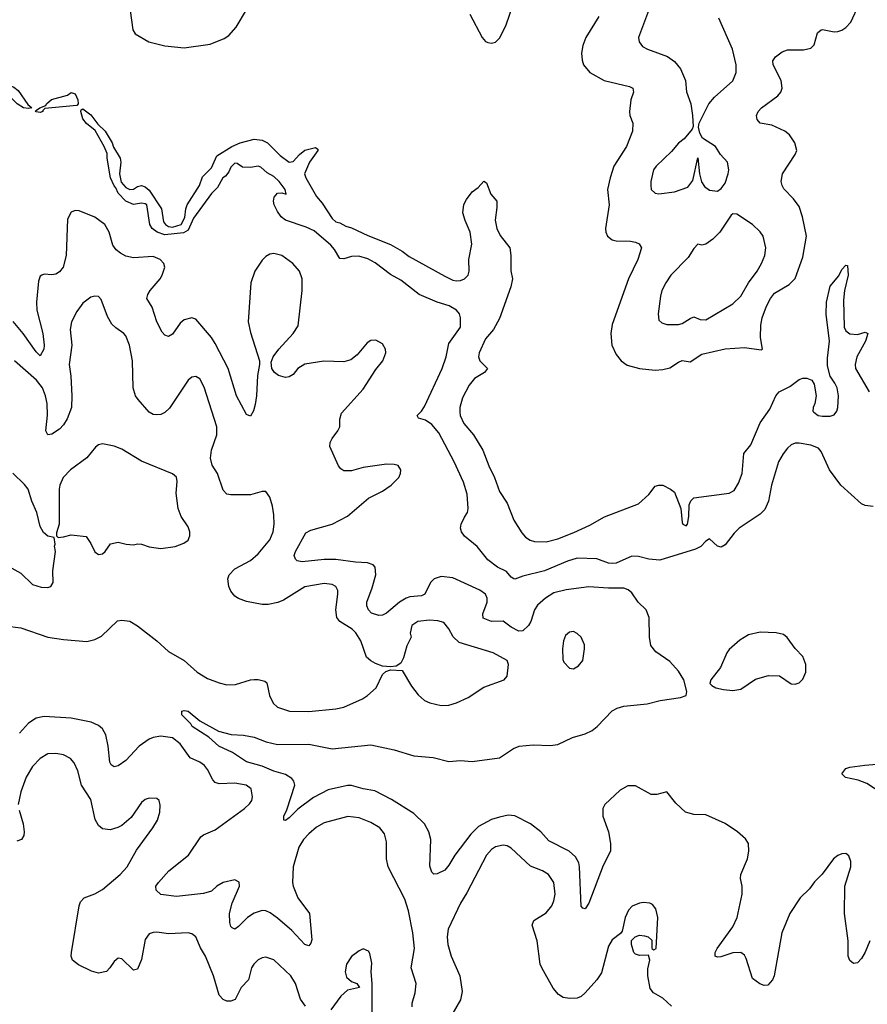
# Model space of a CAD drawing. Header units: inches. Extents: x 1682530 to 1839546, y 640742 to 791647.
# Tile 478 of 656: x 1735125 to 1739481, y 772783 to 777842. Entities that reach past the tile are written whole.
import ezdxf

# ---------------------------------------------------------------- set-up
doc = ezdxf.new("R2010")
doc.units = ezdxf.units.IN
doc.header["$MEASUREMENT"] = 0
doc.layers.add('B7737', color=7, linetype='Continuous')

msp = doc.modelspace()

# ---------------------------------------------------------------- linework, layer by layer
at = {"layer": 'B7737', "color": 5}
for points, elevation in [([(1737438.5, 777870), (1737501.7, 777750), (1737518.4, 777730), (1737530, 777724.2), (1737550, 777721.2), (1737570, 777726), (1737590, 777746.7), (1737623.2, 777810), (1737663.7, 777930)], 720), ([(1738101.1, 777858.9), (1738033.7, 777750), (1738019, 777710), (1738012.6, 777670), (1738014.9, 777634.9), (1738022.8, 777610), (1738054.9, 777570), (1738129, 777529), (1738258.7, 777498.7), (1738274.9, 777490), (1738279.5, 777470), (1738265.7, 777430), (1738258.4, 777370), (1738260.4, 777350), (1738275.8, 777310), (1738274.6, 777270), (1738242.9, 777190), (1738177.7, 777090), (1738158.9, 777030), (1738145.8, 776970), (1738154.2, 776890), (1738134.9, 776770), (1738136.9, 776750), (1738145.7, 776730), (1738170, 776711.6), (1738190, 776705.4), (1738263.4, 776703.4), (1738290, 776698.5), (1738308, 776690), (1738320.4, 776670), (1738300.9, 776610), (1738253.7, 776510), (1738170, 776276), (1738163.2, 776230), (1738166.9, 776170), (1738190, 776121.3), (1738216.5, 776090), (1738247.1, 776067.1), (1738310, 776050.2), (1738390, 776041.5), (1738430, 776044.7), (1738466, 776054), (1738510, 776083.1), (1738530, 776091.3), (1738570, 776084.7), (1738630, 776123.5), (1738750, 776150.9), (1738850, 776157.5), (1738934.8, 776145.2), (1738942, 776150), (1738931.9, 776210), (1738933.1, 776273.1), (1738940.8, 776310), (1738962.8, 776370), (1738982.8, 776410), (1739003.3, 776436.7), (1739079.3, 776480.7), (1739110, 776513.1), (1739150, 776622), (1739167.5, 776730), (1739147.9, 776830), (1739130, 776882), (1739102.1, 776922.1), (1739052.3, 776972.3), (1739042.7, 776990), (1739038.7, 777010), (1739045.3, 777050), (1739109.7, 777150), (1739118.3, 777170), (1739107.4, 777210), (1739081.4, 777250), (1739056.4, 777270), (1738990, 777299.5), (1738929.7, 777310), (1738914.3, 777330), (1738911.3, 777350), (1738920.5, 777370), (1738936.9, 777390), (1739020.4, 777450), (1739036, 777470), (1739043.1, 777490), (1739038.5, 777530), (1738997.3, 777610), (1738995.4, 777630), (1739008.4, 777651.6), (1739042.4, 777677.6), (1739070, 777686.9), (1739153.3, 777686.7), (1739190, 777694.9), (1739207, 777713), (1739225.4, 777774.6), (1739242.7, 777790), (1739250, 777792.4), (1739310, 777780.2), (1739330, 777781.5), (1739350, 777787.5), (1739370, 777801.2), (1739396.3, 777830), (1739439, 777921)], 720), ([(1738371.2, 777928.8), (1738304.9, 777750), (1738307.7, 777727.7), (1738324.7, 777704.7), (1738350.8, 777690), (1738453.7, 777653.7), (1738490, 777627), (1738520.9, 777590), (1738546.3, 777530), (1738552.2, 777472.2), (1738573, 777410), (1738583, 777350), (1738586.4, 777293.6), (1738581, 777279), (1738538.8, 777230), (1738510, 777207), (1738474.8, 777165.2), (1738394.9, 777090), (1738382.4, 777070), (1738368.4, 777010), (1738368.2, 776990), (1738370.7, 776970), (1738390, 776950.7), (1738410, 776948), (1738490, 776957.6), (1738558.2, 776981.8), (1738583.5, 777016.5), (1738610, 777132), (1738618.7, 777050), (1738628.7, 777008.7), (1738644.4, 776984.4), (1738670, 776966), (1738710, 776960.7), (1738730, 776974), (1738750, 777002.8), (1738766.3, 777050), (1738769.6, 777070), (1738762, 777110), (1738726.6, 777150), (1738700.7, 777190), (1738633.4, 777233.4), (1738619.3, 777259.3), (1738612.7, 777290), (1738616, 777310), (1738665.6, 777410), (1738695.9, 777444.1), (1738790, 777528.2), (1738806.3, 777570), (1738806.9, 777610), (1738787.6, 777690), (1738716.8, 777850)], 740), ([(1735692.4, 777890), (1735706.4, 777790), (1735717.6, 777770), (1735787.6, 777727.6), (1735870, 777707.2), (1735970, 777697.4), (1736103.9, 777716.1), (1736175.2, 777744.8), (1736199.5, 777760.5), (1736236.8, 777803.2), (1736290, 777892.4)], 720), ([(1739510, 775341.4), (1739470, 775346.2), (1739450, 775355.2), (1739344.7, 775450), (1739287, 775530), (1739243.8, 775623.8), (1739230, 775640.7), (1739190, 775655.9), (1739130, 775666.6), (1739110, 775665.6), (1739090, 775658.2), (1739070, 775641), (1739047.6, 775612.4), (1739024.3, 775570), (1738988.6, 775451.4), (1738972.4, 775367.6), (1738954.6, 775325.4), (1738930, 775302.2), (1738821.5, 775230), (1738795.6, 775204.4), (1738750, 775143.6), (1738730, 775131.6), (1738710, 775137), (1738670, 775174.7), (1738650, 775162.6), (1738624.4, 775135.6), (1738598.5, 775121.5), (1738415.1, 775064.9), (1738358.7, 775070), (1738304.9, 775084.9), (1738270, 775086.3), (1738190, 775050.4), (1738170, 775048.3), (1738150, 775050.4), (1738090, 775072.1), (1737990, 775074.9), (1737939.5, 775060.5), (1737822, 775010), (1737710, 774982.8), (1737670, 774968.2), (1737663.6, 774970), (1737650, 774978), (1737626.8, 775006.8), (1737580.5, 775030), (1737530, 775066.4), (1737475.9, 775135.9), (1737410, 775188.2), (1737394.4, 775210), (1737389.9, 775230), (1737393.8, 775250), (1737410, 775286), (1737426.6, 775310), (1737428.7, 775331.3), (1737424.7, 775404.7), (1737405.9, 775465.9), (1737358.2, 775570), (1737279.2, 775719.2), (1737242.1, 775762.1), (1737210, 775785), (1737174.8, 775794.8), (1737167.7, 775807.7), (1737189.8, 775830.2), (1737205.6, 775854.4), (1737295.8, 776050), (1737316, 776110), (1737330, 776178.8), (1737390, 776262), (1737390.7, 776310), (1737385, 776330), (1737369.1, 776350), (1737332.1, 776372.1), (1737269.8, 776390), (1737176.8, 776430), (1737084.2, 776504.2), (1737030, 776533.3), (1736952.3, 776592.3), (1736914.1, 776614.1), (1736867.4, 776627.4), (1736830, 776624.7), (1736790, 776612.7), (1736770, 776614.5), (1736741.7, 776661.7), (1736723.3, 776683.3), (1736638, 776758), (1736596.5, 776776.5), (1736490, 776811.8), (1736468.4, 776830), (1736450, 776856.9), (1736432.8, 776890), (1736429.5, 776910.5), (1736432.7, 776930), (1736450, 776951.3), (1736472, 776952), (1736494, 776946), (1736488.7, 776970), (1736458, 777010), (1736430, 777036), (1736396, 777056), (1736364.7, 777084.7), (1736350, 777089), (1736310, 777082.7), (1736270, 777085.2), (1736243.1, 777103.1), (1736230, 777105.2), (1736210, 777084), (1736199.5, 777060.5), (1736182, 777038), (1736168.7, 777030), (1736140.7, 776979.3), (1736110, 776949.6), (1736018.1, 776821.9), (1735990, 776761.1), (1735967, 776747), (1735870, 776737.3), (1735830.9, 776750), (1735805.6, 776770), (1735793.7, 776790), (1735778, 776890), (1735770, 776896.4), (1735750, 776899.2), (1735710, 776892), (1735670, 776909.9), (1735630.7, 776950), (1735618.8, 776978.8), (1735610, 776988.7), (1735592.1, 777030), (1735574, 777130), (1735574.1, 777154.1), (1735558.7, 777190), (1735511.9, 777271.9), (1735468.2, 777308.2), (1735450, 777332), (1735438.9, 777370), (1735441, 777379), (1735450, 777384.4), (1735490, 777352.9), (1735526, 777306), (1735563.9, 777270), (1735600.7, 777210), (1735606.4, 777186.4), (1735641.2, 777130), (1735644.9, 777110), (1735636.9, 777050), (1735646.5, 777006.5), (1735670, 776979.6), (1735690, 776970.4), (1735710, 776970.6), (1735730, 776985.5), (1735750, 776990.4), (1735770, 776983.6), (1735790, 776966), (1735852.9, 776870), (1735863.9, 776803.9), (1735874, 776790), (1735890, 776780.2), (1735910, 776776.9), (1735954, 776790), (1735973.8, 776826.2), (1735978.3, 776870), (1735985.1, 776890), (1736048.9, 776990), (1736064.5, 777035.5), (1736110, 777081.3), (1736137.1, 777142.9), (1736215.1, 777190), (1736258, 777210), (1736330, 777228.9), (1736370, 777223.9), (1736398.5, 777210), (1736463.7, 777143.7), (1736510, 777110.3), (1736530, 777113.4), (1736561.8, 777150), (1736590, 777172.1), (1736645.5, 777185.5), (1736656.7, 777176.7), (1736657, 777170), (1736613.6, 777110), (1736589, 777050), (1736595.6, 777030), (1736650, 776934), (1736679.8, 776899.8), (1736730, 776820.7), (1736750, 776802.8), (1736770, 776798.8), (1736800.5, 776780.5), (1736830, 776772.7), (1736913.6, 776733.6), (1737030, 776687), (1737090, 776652.4), (1737125.9, 776625.9), (1737310, 776523.9), (1737350, 776504.4), (1737370, 776500.5), (1737390, 776502), (1737410, 776510.4), (1737429.8, 776530.2), (1737433.8, 776550), (1737432.3, 776610), (1737448.2, 776688.2), (1737439.8, 776750), (1737413.3, 776810), (1737401.6, 776850), (1737407.9, 776892.1), (1737421.2, 776918.8), (1737450, 776958), (1737480.2, 776979.8), (1737510, 777012), (1737523.6, 777003.6), (1737546.4, 776946.4), (1737576, 776910), (1737577.1, 776877.1), (1737568.5, 776811.5), (1737576, 776770), (1737593.5, 776733.5), (1737643, 776670), (1737648.4, 776630), (1737648.6, 776551.4), (1737657.6, 776510), (1737648.7, 776470), (1737590, 776307.7), (1737560.1, 776250), (1737517.9, 776202.1), (1737485.4, 776130), (1737482.7, 776110), (1737490.1, 776090.1), (1737528.4, 776050), (1737514, 776030), (1737462.1, 775997.9), (1737435.3, 775964.7), (1737400.7, 775899.3), (1737386.7, 775850), (1737386.1, 775826.1), (1737388.8, 775808.8), (1737407.2, 775767.2), (1737456.9, 775710), (1737504.2, 775630), (1737535.3, 775550), (1737564.6, 775490), (1737590, 775418), (1737630, 775358), (1737664, 775270), (1737704.9, 775204.9), (1737723.9, 775183.9), (1737748, 775168), (1737770, 775161.5), (1737830, 775159.7), (1737890, 775175.3), (1737973.2, 775206.8), (1738054.9, 775245.1), (1738130, 775288), (1738305.6, 775354.4), (1738358.2, 775401.8), (1738390, 775444.9), (1738410, 775450.7), (1738430, 775450.7), (1738470, 775430.7), (1738490, 775414.8), (1738522, 775330), (1738530, 775258), (1738533, 775250), (1738550, 775240.9), (1738555.9, 775250), (1738564, 775290), (1738565.1, 775350), (1738574, 775370), (1738590, 775386), (1738771.1, 775408.9), (1738796.5, 775423.5), (1738819.1, 775460.9), (1738837.3, 775510), (1738845.9, 775614.1), (1738881.9, 775658.1), (1738929.4, 775770), (1738979, 775841), (1739010, 775909.1), (1739027.2, 775930), (1739082.4, 775957.6), (1739130, 775994), (1739150, 776000.4), (1739170, 776000.7), (1739195.5, 775990), (1739207.2, 775970), (1739218.2, 775910), (1739211.6, 775870), (1739202.9, 775850), (1739201.2, 775830), (1739205.3, 775825.3), (1739228.5, 775808.5), (1739250, 775804.5), (1739290, 775805.2), (1739310, 775811.4), (1739324, 775830), (1739329.1, 775850), (1739331.9, 775910), (1739325.7, 775950), (1739314.4, 775974.4), (1739289.1, 776010), (1739276.7, 776063.3), (1739276.7, 776103.3), (1739287.2, 776190), (1739269.2, 776329.2), (1739271.2, 776390), (1739290, 776473.6), (1739334.1, 776525.9), (1739350, 776558.7), (1739370, 776581.6), (1739378.7, 776578.7), (1739382.2, 776530), (1739363.2, 776450), (1739359.1, 776400.9), (1739361.7, 776261.7), (1739370, 776243.6), (1739390, 776228.6), (1739430, 776225.4), (1739470, 776236), (1739484, 776230), (1739471.8, 776190), (1739427.3, 776110), (1739417.8, 776070), (1739420.6, 776050), (1739490.9, 775930)], 680), ([(1739494, 773110), (1739470, 773052), (1739450, 773018), (1739430, 772996), (1739410, 772992.7), (1739390, 773009.3), (1739381.6, 773030), (1739382.3, 773110), (1739364, 773250), (1739365.3, 773390), (1739396.2, 773490), (1739396.5, 773516.5), (1739385.9, 773545.9), (1739370, 773558), (1739350, 773556.9), (1739330, 773548.3), (1739306.5, 773530), (1739248.3, 773451.7), (1739210, 773412.1), (1739183.3, 773376.6), (1739135.9, 773330), (1739082.3, 773250), (1739041.6, 773150), (1739001.3, 772930), (1738992.7, 772910), (1738970, 772881.6), (1738950, 772880.5), (1738928.5, 772888.5), (1738890, 772916), (1738858.8, 773018.8), (1738850, 773035.1), (1738830, 773049.7), (1738790, 773048.6), (1738727.6, 773027.6), (1738710, 773025.1), (1738699, 773030), (1738699.6, 773050), (1738709.6, 773070), (1738790, 773181.1), (1738812.3, 773230), (1738838.2, 773350), (1738837.3, 773390), (1738829, 773430), (1738830.7, 773450), (1738864.8, 773530), (1738872.1, 773570), (1738869.7, 773610), (1738854.2, 773634.2), (1738814.3, 773670), (1738750, 773711.7), (1738650, 773756.8), (1738590, 773758.7), (1738545.6, 773770), (1738496.5, 773816.5), (1738450, 773875.3), (1738399.2, 773860.8), (1738370, 773862), (1738290, 773905.4), (1738250, 773905.4), (1738210, 773883.5), (1738131.8, 773810), (1738122.3, 773790), (1738120.9, 773750), (1738150.3, 773670), (1738161.5, 773610), (1738160.3, 773570), (1738122.8, 773497.2), (1738050, 773302.7), (1738030, 773273.2), (1738018, 773278), (1738010, 773288), (1738002.3, 773490), (1737997.9, 773510), (1737981, 773541), (1737948.6, 773570), (1737843.3, 773623.3), (1737802.4, 773670), (1737750, 773711.3), (1737670, 773751.3), (1737635.1, 773755.1), (1737590, 773745.4), (1737550, 773732.1), (1737483.1, 773696.9), (1737442.8, 773657.2), (1737361.6, 773550), (1737330, 773497.6), (1737310, 773473.3), (1737270, 773454.5), (1737252.7, 773452.7), (1737242.3, 773462.3), (1737232.4, 773492.4), (1737237.8, 773630), (1737226.8, 773670), (1737205.5, 773710), (1737150, 773764.5), (1737036, 773836), (1736950, 773879.4), (1736890, 773889.9), (1736830, 773907.7), (1736810, 773907.6), (1736710, 773886), (1736634.8, 773845.2), (1736553.7, 773786.3), (1736510, 773740.7), (1736490, 773727.6), (1736482, 773730), (1736481.6, 773750), (1736497.8, 773782.2), (1736538.5, 773910), (1736533.6, 773930), (1736523.2, 773943.2), (1736490, 773963.7), (1736430, 773980.7), (1736370, 774006.6), (1736289.6, 774030), (1736217.5, 774077.5), (1736147.3, 774110), (1736096.1, 774156.1), (1736011.8, 774210), (1736003.9, 774223.9), (1735957.2, 774270), (1735958, 774290), (1735970, 774293.4), (1735990.7, 774290), (1736050, 774240.5), (1736146.2, 774186.2), (1736212, 774170), (1736274.5, 774165.5), (1736330, 774155.8), (1736391.1, 774131.1), (1736450, 774117.8), (1736610, 774119.4), (1736730, 774096.3), (1736930, 774116.9), (1737049.8, 774090.3), (1737150, 774059.8), (1737250, 774051.5), (1737330, 774031.4), (1737390, 774036.1), (1737450, 774030.2), (1737590, 774050.4), (1737662, 774098), (1737690.9, 774109.1), (1737763.5, 774116.5), (1737850, 774112.9), (1737890, 774117.7), (1737965.2, 774154.8), (1738030, 774173.2), (1738066.9, 774190), (1738092.8, 774210), (1738169.2, 774290.8), (1738195, 774305), (1738230, 774315.5), (1738350, 774327.5), (1738416, 774344), (1738520, 774360), (1738549.3, 774370), (1738553.2, 774390), (1738538.5, 774450), (1738510, 774494.3), (1738465, 774545), (1738393.9, 774593.9), (1738367.7, 774627.7), (1738361, 774670), (1738360.2, 774770), (1738344.4, 774810), (1738303.8, 774850), (1738270, 774897.2), (1738252.5, 774912.5), (1738230, 774921.7), (1738150, 774921.2), (1738050, 774928), (1737933.2, 774913.2), (1737870, 774897.4), (1737827.2, 774870), (1737786.6, 774833.4), (1737771.1, 774810), (1737751.1, 774750), (1737739.6, 774730), (1737710, 774702.9), (1737690, 774700.5), (1737650, 774720.6), (1737610, 774751.4), (1737550, 774749.9), (1737506.5, 774766.5), (1737504.3, 774790), (1737527.7, 774850), (1737527.4, 774870), (1737518.1, 774890), (1737490, 774911.3), (1737350, 774974.8), (1737290, 774980.8), (1737254.6, 774970), (1737236.6, 774950), (1737207.6, 774890), (1737190, 774881.8), (1737130, 774876.9), (1737110, 774869.9), (1737077.4, 774850), (1737010, 774792.3), (1736990, 774783.4), (1736970, 774781), (1736932.6, 774792.6), (1736916.4, 774810), (1736907.9, 774830), (1736908.2, 774850), (1736936.7, 774923.3), (1736954.6, 774990), (1736951.6, 775030), (1736941.5, 775041.5), (1736912, 775052), (1736850, 775055.2), (1736750, 775068.2), (1736690, 775068.7), (1736575.9, 775055.9), (1736550, 775062.2), (1736541.4, 775070), (1736535.9, 775090), (1736542.2, 775110), (1736594.5, 775205.5), (1736621, 775219), (1736730, 775251), (1736810, 775291.1), (1736917, 775383), (1736990, 775419), (1737034.5, 775450), (1737072.3, 775490), (1737081.7, 775510), (1737083.5, 775530), (1737070, 775551.1), (1737050, 775556.8), (1737010, 775558.4), (1736890, 775542), (1736830, 775524.1), (1736790, 775523.9), (1736774.4, 775534.4), (1736762.4, 775550), (1736718.5, 775650), (1736720.7, 775670), (1736729.8, 775690), (1736760.4, 775730), (1736769.8, 775750), (1736769.8, 775790), (1736779.1, 775820.9), (1736890, 775944.2), (1736954.9, 776045.1), (1736991.2, 776090), (1737005.6, 776130), (1737004.5, 776150), (1736990, 776176), (1736954.7, 776194.7), (1736930, 776193.6), (1736910, 776182), (1736859.1, 776120.9), (1736825.7, 776094.3), (1736790, 776084.8), (1736687.2, 776087.2), (1736590, 776072.5), (1736554.7, 776050), (1736530, 776019.7), (1736510, 776006.4), (1736490, 776003.5), (1736454.6, 776014.5), (1736434, 776030), (1736421.1, 776050), (1736417, 776083), (1736427.1, 776110), (1736456.5, 776150), (1736530.8, 776230), (1736555, 776270), (1736575.8, 776450), (1736576.7, 776510), (1736561.8, 776550), (1736527.7, 776590), (1736471.3, 776631.3), (1736430, 776641), (1736410, 776637.5), (1736390, 776626.2), (1736370, 776606.6), (1736333.2, 776550), (1736312.9, 776490), (1736299.3, 776290), (1736310, 776234.4), (1736356.5, 776090), (1736357.4, 776070), (1736346.2, 776013.8), (1736341.6, 775910), (1736334.8, 775865.2), (1736327.1, 775832.9), (1736310, 775804.5), (1736290, 775814), (1736239.3, 775910), (1736195.9, 776050), (1736130, 776177.7), (1736109.8, 776210), (1736030, 776303), (1736010, 776309.7), (1735970, 776300.5), (1735950, 776283), (1735910, 776226.6), (1735890, 776214.7), (1735870, 776221.3), (1735856.9, 776236.9), (1735830, 776289.4), (1735805.2, 776365.2), (1735778, 776410), (1735782.4, 776430), (1735795.5, 776450), (1735846.3, 776510), (1735857.7, 776530), (1735869.8, 776570), (1735866, 776590), (1735846.9, 776610), (1735810, 776625.6), (1735710, 776618.1), (1735670, 776627.2), (1735642.2, 776642.2), (1735619.8, 776659.8), (1735603.2, 776683.2), (1735583.9, 776750), (1735562.2, 776790), (1735510, 776828), (1735430, 776860.4), (1735410, 776861.1), (1735390, 776852.8), (1735370, 776817.2), (1735364, 776630), (1735348.2, 776570), (1735330, 776547.4), (1735310, 776535.1), (1735290, 776530.9), (1735250, 776534.7), (1735239.1, 776530), (1735230, 776523.6), (1735220.5, 776499.5), (1735210.8, 776390), (1735212.5, 776350), (1735243.3, 776230), (1735250.7, 776170.7), (1735248, 776150), (1735230, 776115.6), (1735210, 776136.4), (1735141.9, 776230), (1735090.6, 776290.6)], 720), ([(1735050, 774727.9), (1735130, 774717.1), (1735270, 774670.2), (1735350, 774657.8), (1735470, 774648), (1735510, 774657.8), (1735545.2, 774674.8), (1735626.5, 774753.5), (1735650, 774757.4), (1735690, 774751.7), (1735730, 774728.4), (1735830, 774650.3), (1735890, 774596), (1735969.3, 774549.3), (1736036.5, 774490), (1736090, 774457.8), (1736150, 774434.9), (1736190, 774425.5), (1736233.5, 774426.5), (1736310, 774450.4), (1736330, 774452.7), (1736350, 774453), (1736384.1, 774444.1), (1736394.3, 774434.3), (1736409.1, 774370), (1736426.7, 774330), (1736450, 774309.2), (1736510.8, 774289.2), (1736610, 774287.9), (1736750, 774302), (1736790, 774310.4), (1736886.7, 774353.3), (1736912.7, 774370), (1736957.2, 774410), (1736990, 774478), (1737006, 774494), (1737030, 774501), (1737090, 774498.8), (1737138.3, 774418.3), (1737173.3, 774373.3), (1737205.1, 774345.1), (1737232.9, 774332.9), (1737290, 774318), (1737330, 774320.3), (1737370, 774331.7), (1737430, 774360.3), (1737510, 774412), (1737614, 774450), (1737629.3, 774470), (1737637.2, 774530), (1737629.2, 774550), (1737557.2, 774590), (1737382.9, 774642.9), (1737351.8, 774671.8), (1737330, 774712.7), (1737304.9, 774744.9), (1737274.2, 774754.2), (1737230, 774757.7), (1737170, 774750.8), (1737140.4, 774730), (1737130.6, 774690.6), (1737136, 774670), (1737114.2, 774625.8), (1737097.1, 774562.9), (1737083.4, 774536.6), (1737058.8, 774521.2), (1737030, 774517.2), (1736990, 774520.9), (1736954, 774534), (1736928.5, 774548.5), (1736907.7, 774567.7), (1736877.6, 774650), (1736852.6, 774692.6), (1736834, 774710), (1736769.6, 774750), (1736754.5, 774770), (1736748.7, 774810), (1736760.4, 774890), (1736759.1, 774910), (1736749.8, 774929.7), (1736730, 774940.4), (1736690, 774945.1), (1736590, 774928.5), (1736480.6, 774859.4), (1736451.8, 774848.2), (1736401.7, 774838.3), (1736370, 774838), (1736290, 774852.7), (1736250, 774867.8), (1736230, 774881.1), (1736210, 774905.6), (1736199.8, 774930), (1736194.2, 774970), (1736200.4, 774990), (1736230, 775021.5), (1736310, 775063.2), (1736350, 775097.8), (1736409.8, 775170), (1736427.7, 775210), (1736433.2, 775250), (1736430, 775298), (1736423.3, 775343.3), (1736410, 775389), (1736390, 775417.2), (1736370, 775418), (1736310, 775401.1), (1736210, 775401.3), (1736190, 775404.2), (1736170, 775424.5), (1736141.6, 775510), (1736114.1, 775554.1), (1736104.6, 775590), (1736110.7, 775630), (1736137.3, 775710), (1736137.2, 775750), (1736073.3, 775953.3), (1736050, 775997.6), (1736030, 776009.6), (1736010, 776006.3), (1735990, 775989.7), (1735894, 775846), (1735870, 775823.1), (1735850, 775814), (1735830, 775811.1), (1735810, 775814.3), (1735790, 775826.3), (1735733.3, 775890), (1735719.7, 775910), (1735708.2, 775950), (1735704, 776090), (1735688.7, 776170), (1735670, 776217), (1735660.5, 776230), (1735618.2, 776258.2), (1735598.3, 776278.3), (1735576.6, 776316.6), (1735543.9, 776403.9), (1735530, 776419.3), (1735510, 776422), (1735490, 776416.2), (1735450, 776385.1), (1735417.6, 776342.4), (1735390.3, 776290), (1735384.9, 776250), (1735392.3, 776170), (1735378.2, 776070), (1735386.9, 776010), (1735393.4, 775910), (1735390.7, 775850), (1735368.1, 775791.9), (1735350, 775760.3), (1735330, 775738.5), (1735290, 775712), (1735269.8, 775709.8), (1735259.3, 775730), (1735268.1, 775810), (1735266.7, 775870), (1735258.1, 775910), (1735241.7, 775950), (1735211.7, 775990), (1735097.2, 776090)], 740), ([(1735084.8, 775024.8), (1735130, 774998.4), (1735190, 774940.4), (1735234.3, 774925.7), (1735270, 774925.3), (1735284, 774930), (1735296, 774950), (1735295.6, 775010), (1735309.3, 775109.3), (1735303.1, 775136.9), (1735307.3, 775147.3), (1735302, 775182), (1735270, 775188), (1735246.8, 775206.8), (1735230, 775238), (1735212.6, 775310), (1735187.8, 775367.8), (1735167.7, 775430), (1735150, 775454.7), (1735090, 775512.8)], 760), ([(1737142.3, 772770), (1737140.9, 772790), (1737157.2, 772842.8), (1737161.8, 772890), (1737136, 772970), (1737153.1, 773070), (1737145.5, 773150), (1737123.4, 773263.4), (1737103.6, 773323.6), (1737017.6, 773490), (1737009.8, 773530), (1737010, 773618), (1736999, 773659), (1736976.3, 773690), (1736930, 773717.6), (1736870, 773741.4), (1736811.5, 773748.5), (1736690, 773716.2), (1736650, 773693.5), (1736610, 773659.8), (1736583.2, 773630), (1736558.6, 773590), (1736530.2, 773490), (1736526.7, 773410), (1736530.2, 773390), (1736553.8, 773330), (1736614.6, 773250), (1736625.7, 773114.3), (1736621.7, 773098.3), (1736610, 773084.5), (1736590, 773091.5), (1736522.9, 773162.9), (1736450, 773225.8), (1736412.7, 773252.7), (1736390, 773262.9), (1736370, 773264.6), (1736330, 773251.5), (1736295.2, 773230), (1736250, 773183), (1736230, 773169.6), (1736216.6, 773176.6), (1736210, 773182.7), (1736204.1, 773204.1), (1736202.3, 773250), (1736217, 773303), (1736254.5, 773390), (1736251.8, 773411.8), (1736230, 773423), (1736170, 773409.7), (1736137, 773390), (1736110, 773365.4), (1736070, 773352.1), (1735930, 773337.4), (1735850, 773348.2), (1735825.8, 773370), (1735824.2, 773390), (1735837.7, 773410), (1735891.9, 773470), (1735993, 773550), (1736055.6, 773644.4), (1736070, 773654.9), (1736130, 773679.2), (1736279.6, 773790), (1736306.2, 773813.8), (1736316.9, 773830), (1736321.6, 773850), (1736314, 773890), (1736289.2, 773910), (1736230, 773919.3), (1736150, 773916.1), (1736130, 773923.5), (1736116.8, 773936.8), (1736090.7, 773990), (1736074.5, 774010), (1736050, 774027.7), (1736001.5, 774050), (1735950, 774122.4), (1735910, 774152.6), (1735850, 774160.9), (1735810, 774153.6), (1735790, 774144.8), (1735738.5, 774110), (1735670, 774036.4), (1735630, 774007.8), (1735610, 774002.9), (1735594.1, 774014.1), (1735587.2, 774027.2), (1735579.8, 774110), (1735567.1, 774167.1), (1735550, 774198), (1735530, 774216.4), (1735492.2, 774232.2), (1735390, 774253.5), (1735250, 774261.5), (1735210, 774253.7), (1735170, 774228.6), (1735123.6, 774176.4)], 740), ([(1736593.7, 772773.7), (1736567.6, 772810), (1736542, 772890), (1736518, 772930), (1736430, 773012.4), (1736390, 773026.3), (1736370, 773022.4), (1736350, 773011.5), (1736328.5, 772990), (1736316.5, 772970), (1736301.1, 772910), (1736262.7, 772870), (1736232.7, 772807.3), (1736210, 772799.2), (1736190, 772799.8), (1736170, 772807.6), (1736149.8, 772830), (1736120.2, 772930), (1736079.4, 773030), (1736053.7, 773073.7), (1736030.6, 773130.6), (1736010, 773146), (1735990, 773151.3), (1735890, 773145.6), (1735830, 773153.7), (1735810, 773152.6), (1735790, 773145.1), (1735770, 773117.2), (1735750, 773014), (1735730, 772963.7), (1735710, 772959.5), (1735650, 773016.9), (1735630, 773020.5), (1735610, 773003.6), (1735587.6, 772970), (1735570, 772952.4), (1735530, 772942.8), (1735493.8, 772953.8), (1735426.4, 772986.4), (1735396.3, 773010), (1735389.7, 773030), (1735390.8, 773050), (1735429.8, 773290), (1735436.4, 773310), (1735455.6, 773330), (1735510, 773351.1), (1735550, 773373), (1735640.4, 773450), (1735676.4, 773490), (1735725.1, 773574.9), (1735809.6, 773690), (1735833.3, 773730), (1735844.5, 773770), (1735846.8, 773806.8), (1735841.2, 773830), (1735830, 773841.2), (1735790, 773842.9), (1735770, 773836.2), (1735750, 773820.7), (1735696.9, 773743.1), (1735650, 773701.6), (1735629, 773691), (1735590, 773680.5), (1735550, 773685.6), (1735530, 773702), (1735513.1, 773733.1), (1735490, 773836.2), (1735441.8, 773910), (1735423.7, 773983.7), (1735404.8, 774024.8), (1735385.6, 774045.6), (1735350, 774065.1), (1735310, 774072.2), (1735270, 774070.9), (1735230, 774046.6), (1735190, 774005.7), (1735157.7, 773950), (1735130, 773874.5), (1735117.6, 773810)], 760), ([(1740000, 773732.2), (1739970, 773735.7), (1739901.4, 773761.4), (1739710, 773809.1), (1739686.4, 773813.6), (1739650, 773811.6), (1739630, 773818.5), (1739478.4, 773918.4), (1739434.5, 773934.5), (1739369.4, 773949.4), (1739350, 773968), (1739370, 773994.6), (1739390, 774001.3), (1739467.2, 774012.8), (1739530, 774016.6), (1739650, 774008.1), (1739670, 774002.5), (1739760.9, 773940.9), (1739790, 773928.1), (1739830, 773920.1), (1739950, 773919.3), (1739970, 773923.3), (1740000, 773938.1)], 680), ([(1735121.5, 773781.5), (1735142.3, 773710), (1735147.2, 773670), (1735146.7, 773650), (1735133.4, 773630), (1735110, 773622)], 760), ([(1738474.6, 772774.6), (1738430, 772815.8), (1738382.4, 772842.4), (1738364.5, 772864.5), (1738353.6, 772930), (1738353.6, 772966.4), (1738362.7, 773010), (1738356.4, 773036.4), (1738310, 773034), (1738290, 773041.2), (1738281.2, 773050), (1738269.2, 773090), (1738269.3, 773110.7), (1738288, 773130), (1738310, 773138.8), (1738335.3, 773135.3), (1738354, 773130), (1738372.7, 773112.7), (1738374, 773070), (1738383.6, 773063.6), (1738395.3, 773070), (1738403.7, 773230), (1738394.5, 773274.5), (1738377, 773297), (1738363.2, 773303.2), (1738330, 773306.6), (1738310, 773303.7), (1738272.3, 773287.7), (1738253.5, 773266.5), (1738236.4, 773230), (1738220.5, 773159.5), (1738212.7, 773147.3), (1738170, 773114), (1738150, 773082.7), (1738114.6, 772945.4), (1738090.2, 772910), (1738030, 772842), (1738010, 772823.1), (1737990, 772815.3), (1737950, 772813.2), (1737918.5, 772818.5), (1737894.4, 772834.4), (1737865.6, 772865.6), (1737807.4, 772970), (1737799.8, 772990), (1737783.5, 773110), (1737758.4, 773190), (1737766.4, 773213.6), (1737830, 773253.6), (1737858.6, 773290), (1737870, 773315.5), (1737877, 773350), (1737869, 773409), (1737843, 773450), (1737811.6, 773470), (1737750, 773493), (1737650, 773586), (1737630, 773597.6), (1737610, 773601.4), (1737570, 773592.8), (1737550, 773579.2), (1737524.2, 773550), (1737423.4, 773356.6), (1737390, 773302.4), (1737326.8, 773170), (1737321, 773130), (1737324.1, 773090), (1737342.1, 773030), (1737386.3, 772930), (1737397.8, 772850), (1737390, 772807), (1737345.5, 772730)], 740), ([(1736935.3, 772730), (1736936.3, 772890), (1736931.2, 772950), (1736934.8, 772994.8), (1736924.7, 773044.7), (1736916.5, 773056.5), (1736890, 773068.7), (1736870, 773059), (1736830, 773029), (1736803.8, 772990), (1736797.1, 772950), (1736803.7, 772923.7), (1736830, 772901), (1736858, 772890), (1736870.8, 772870), (1736810, 772856), (1736774.7, 772825.3), (1736724.2, 772755.8)], 760)]:
    msp.add_lwpolyline(points, dxfattribs=dict(at, elevation=elevation))
for points, elevation in [([(1734871.5, 777691.3), (1734882.6, 777697.4), (1734890, 777696.1), (1734899.5, 777679.5), (1734910, 777671.2), (1734966.3, 777566.3), (1735039.6, 777519.6), (1735094.5, 777494.5), (1735117.7, 777477.7), (1735166.4, 777406.4), (1735187.7, 777390), (1735170, 777385.6), (1735144.8, 777390), (1735112.1, 777410), (1735041.2, 777481.2), (1734996.9, 777510), (1734983.9, 777523.9), (1734969.8, 777530), (1734962.6, 777542.6), (1734945.1, 777550), (1734920.8, 777570), (1734890, 777629.5), (1734878.4, 777678.4)], 680), ([(1735230, 777365.9), (1735210, 777368.5), (1735205.4, 777374.6), (1735228.7, 777390), (1735258.9, 777401.1), (1735263, 777410), (1735287.9, 777432.1), (1735370, 777453.8), (1735390, 777468.8), (1735410, 777461.6), (1735423.6, 777430), (1735426, 777410), (1735419, 777401), (1735254.7, 777385.3), (1735243.8, 777376.2), (1735243.8, 777370)], 680), ([(1738790, 776845.2), (1738781.6, 776838.4), (1738722.4, 776750), (1738686, 776714), (1738650, 776688.2), (1738630, 776684.2), (1738610, 776689.5), (1738590, 776667), (1738560.5, 776619.5), (1738471.8, 776530), (1738444.6, 776490), (1738425.3, 776450), (1738417.7, 776422.3), (1738405.5, 776330), (1738410, 776298.8), (1738424.1, 776284.1), (1738450, 776275.6), (1738510, 776275.5), (1738530, 776281.2), (1738570, 776307.6), (1738590, 776314.6), (1738621.7, 776301.7), (1738650, 776300.2), (1738790, 776381.7), (1738830, 776422), (1738870, 776490.4), (1738915.1, 776550), (1738937.3, 776590), (1738953.7, 776630), (1738959.7, 776670), (1738945.1, 776730), (1738930, 776752.3), (1738890, 776789.6), (1738810, 776843.7)], 740), ([(1735550, 775663.7), (1735530, 775658), (1735513.8, 775646.2), (1735469.1, 775590.9), (1735385.5, 775530), (1735348.9, 775490), (1735331.6, 775450), (1735327.9, 775430), (1735326.8, 775250), (1735314, 775206), (1735314, 775190), (1735322, 775182), (1735350, 775184.7), (1735390, 775196), (1735466.4, 775186.4), (1735490, 775151.3), (1735510, 775107.7), (1735530, 775094.9), (1735550, 775098.4), (1735564.5, 775110), (1735591.5, 775148.5), (1735630, 775158.4), (1735672.2, 775147.8), (1735710, 775144.2), (1735730, 775148.5), (1735750, 775146.7), (1735790, 775134), (1735850, 775125.5), (1735924.4, 775135.6), (1735968.2, 775151.8), (1735990, 775167.7), (1735998.7, 775190), (1735998.7, 775210), (1735990, 775237.2), (1735955.1, 775290), (1735938.9, 775330), (1735928, 775410), (1735934.3, 775470), (1735930, 775492.3), (1735910, 775509.5), (1735750, 775573.6), (1735650, 775636.3), (1735610, 775651.5)], 760), ([(1737970, 774699.3), (1737950, 774696), (1737930, 774679), (1737919.3, 774650), (1737914, 774610), (1737915.5, 774555.5), (1737920.4, 774540.4), (1737950, 774510.7), (1737970, 774506.4), (1737997.2, 774522.8), (1738019.3, 774550), (1738027, 774610), (1738026.6, 774630), (1738010, 774669), (1737990, 774689.2)], 740), ([(1738930, 774694.8), (1738870, 774681.7), (1738826.1, 774653.9), (1738770, 774606), (1738759, 774590), (1738727, 774513), (1738676, 774450), (1738672, 774432), (1738681, 774421), (1738702, 774410), (1738741.1, 774401.1), (1738790, 774396), (1738830, 774403.1), (1738905.6, 774454.4), (1738972.3, 774472.3), (1739030, 774470.4), (1739090, 774430.5), (1739110, 774428), (1739130, 774434.9), (1739150, 774453.4), (1739164.7, 774490), (1739164.7, 774530), (1739149.6, 774570), (1739110, 774611.8), (1739068.8, 774668.8), (1739050, 774683.5), (1739011.8, 774691.8)], 720)]:
    msp.add_lwpolyline(points, close=True, dxfattribs=dict(at, elevation=elevation))

doc.saveas('drawing.dxf')
